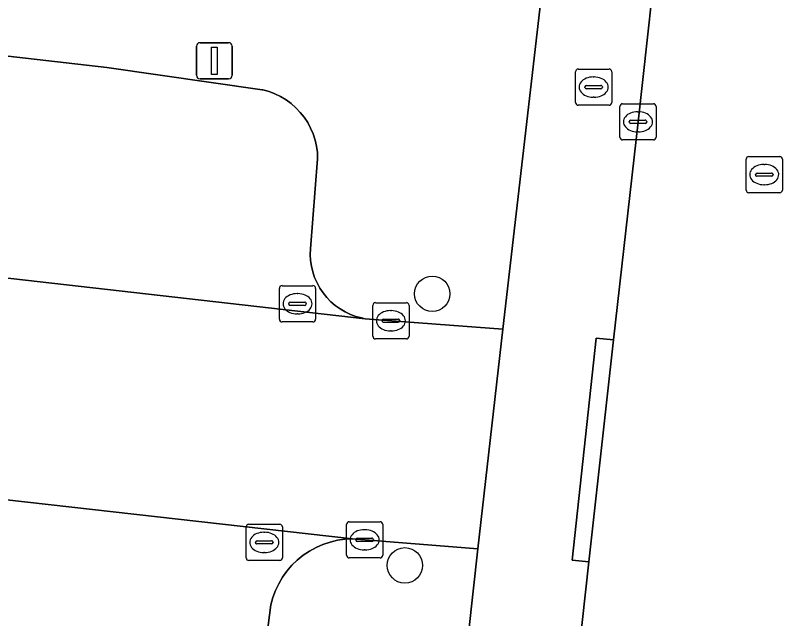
# Model space of a CAD drawing. Extents: x 161928 to 163071, y 386474 to 387428.
# Drawn here: x 162820.46 to 162841.8, y 387202.45 to 387219.1 of the extents above; entities that cross this region are included whole.
import ezdxf

# ---------------------------------------------------------------- set-up
doc = ezdxf.new("R2010")
doc.units = 0
for name, color, linetype in [('IMGEO_Boom', 7, 'Continuous'), ('IMGEO_Brandkraan', 7, 'Continuous'), ('IMGEO_Kolk', 7, 'Continuous'), ('IMGEO_Lichtmast', 7, 'Continuous'), ('IMGEO_Parkeervlak_open', 7, 'Continuous'), ('IMGEO_Rijbaan_lokaal_open', 7, 'Continuous'), ('IMGEO_Rioolput', 7, 'Continuous'), ('IMGEO_Voetpad_open', 7, 'Continuous')]:
    doc.layers.add(name, color=color, linetype=linetype)

msp = doc.modelspace()

# ---------------------------------------------------------------- linework, layer by layer
at = {"layer": 'IMGEO_Boom'}
for centre in [(162831.98, 387211.414), (162831.223, 387203.916)]:
    msp.add_circle(centre, 0.489, dxfattribs=at)
at = {"layer": 'IMGEO_Brandkraan'}
for p, q in [((162835.939, 387216.694), (162835.939, 387217.546)), ((162836.014, 387217.62), (162836.866, 387217.62)), ((162836.94, 387217.546), (162836.94, 387216.694)), ((162836.427, 387217.4), (162836.452, 387217.4)), ((162836.198, 387217.114), (162836.198, 387217.126)), ((162836.636, 387217.077), (162836.238, 387217.077)), ((162836.241, 387217.163), (162836.639, 387217.163)), ((162836.682, 387217.126), (162836.682, 387217.114)), ((162836.45, 387216.84), (162836.425, 387216.84)), ((162836.866, 387216.62), (162836.014, 387216.62))]:
    msp.add_line(p, q, dxfattribs=at)
for points in [[(162835.939, 387216.694), (162835.939, 387217.546)], [(162836.014, 387217.62), (162836.866, 387217.62)], [(162836.94, 387217.546), (162836.94, 387216.694)], [(162836.866, 387216.62), (162836.014, 387216.62)]]:
    msp.add_lwpolyline(points, dxfattribs=at)
for centre, radius, start, end in [((162836.016, 387217.544), 0.0765, 91.552, 178.448), ((162836.016, 387217.544), 0.0765, 91.552, 178.448), ((162836.864, 387217.544), 0.0765, 1.552, 88.448), ((162836.864, 387217.544), 0.0765, 1.552, 88.448), ((162836.238, 387217.123), 0.0403, 85.8775, 175.7526), ((162836.235, 387217.113), 0.0366, 178.938, 274.7102), ((162836.639, 387217.12), 0.043, 264.8664, 352.4533), ((162836.643, 387217.125), 0.0386, 1.7309, 96.639), ((162836.016, 387216.696), 0.0765, 181.552, 268.448), ((162836.016, 387216.696), 0.0765, 181.552, 268.448), ((162836.864, 387216.696), 0.0765, 271.552, 358.448), ((162836.864, 387216.696), 0.0765, 271.552, 358.448)]:
    msp.add_arc(centre, radius, start, end, dxfattribs=at)
for centre, major_axis, ratio, start_param, end_param in [((162836.426, 387217.12), (-0.387, 0.002), 0.722429, 4.712389, 7.853982), ((162836.451, 387217.12), (-0.39, 0.002), 0.717154, 1.570796, 4.712389)]:
    msp.add_ellipse(centre, major_axis=major_axis, ratio=ratio, start_param=start_param, end_param=end_param, dxfattribs=at)
at = {"layer": 'IMGEO_Kolk'}
for p, q in [((162837.164, 387215.736), (162837.164, 387216.588)), ((162837.239, 387216.662), (162838.091, 387216.662)), ((162838.165, 387216.588), (162838.165, 387215.736)), ((162837.652, 387216.442), (162837.677, 387216.442)), ((162837.423, 387216.156), (162837.423, 387216.168)), ((162837.466, 387216.205), (162837.864, 387216.205)), ((162837.907, 387216.168), (162837.907, 387216.156)), ((162837.861, 387216.119), (162837.463, 387216.119)), ((162837.675, 387215.882), (162837.65, 387215.882)), ((162838.091, 387215.662), (162837.239, 387215.662)), ((162827.757, 387210.712), (162827.757, 387211.564)), ((162827.832, 387211.638), (162828.684, 387211.638)), ((162828.758, 387211.564), (162828.758, 387210.712)), ((162828.245, 387211.418), (162828.27, 387211.418)), ((162828.016, 387211.132), (162828.016, 387211.144)), ((162828.454, 387211.095), (162828.056, 387211.095)), ((162828.059, 387211.181), (162828.457, 387211.181)), ((162828.5, 387211.144), (162828.5, 387211.132)), ((162830.337, 387210.243), (162830.337, 387211.095)), ((162830.412, 387211.169), (162831.264, 387211.169)), ((162831.338, 387211.095), (162831.338, 387210.243)), ((162828.268, 387210.858), (162828.243, 387210.858)), ((162830.825, 387210.949), (162830.85, 387210.949)), ((162828.684, 387210.638), (162827.832, 387210.638)), ((162830.596, 387210.663), (162830.596, 387210.675)), ((162831.034, 387210.626), (162830.636, 387210.626)), ((162830.639, 387210.712), (162831.037, 387210.712)), ((162831.08, 387210.675), (162831.08, 387210.663)), ((162830.848, 387210.389), (162830.823, 387210.389)), ((162831.264, 387210.169), (162830.412, 387210.169)), ((162826.913, 387205.05), (162827.765, 387205.05)), ((162829.611, 387204.196), (162829.611, 387205.048)), ((162829.686, 387205.122), (162830.538, 387205.122)), ((162830.612, 387205.048), (162830.612, 387204.196)), ((162826.838, 387204.124), (162826.838, 387204.976)), ((162827.326, 387204.83), (162827.351, 387204.83)), ((162827.839, 387204.976), (162827.839, 387204.124)), ((162830.099, 387204.902), (162830.124, 387204.902)), ((162829.87, 387204.616), (162829.87, 387204.628)), ((162829.913, 387204.665), (162830.311, 387204.665)), ((162830.354, 387204.628), (162830.354, 387204.616)), ((162827.097, 387204.544), (162827.097, 387204.556)), ((162827.535, 387204.507), (162827.137, 387204.507)), ((162827.14, 387204.593), (162827.538, 387204.593)), ((162827.581, 387204.556), (162827.581, 387204.544)), ((162830.308, 387204.579), (162829.91, 387204.579)), ((162827.349, 387204.27), (162827.324, 387204.27)), ((162830.122, 387204.342), (162830.097, 387204.342)), ((162827.765, 387204.05), (162826.913, 387204.05)), ((162830.538, 387204.122), (162829.686, 387204.122))]:
    msp.add_line(p, q, dxfattribs=at)
for points in [[(162837.164, 387215.736), (162837.164, 387216.588)], [(162837.239, 387216.662), (162838.091, 387216.662)], [(162838.165, 387216.588), (162838.165, 387215.736)], [(162838.091, 387215.662), (162837.239, 387215.662)], [(162827.757, 387210.712), (162827.757, 387211.564)], [(162827.832, 387211.638), (162828.684, 387211.638)], [(162828.758, 387211.564), (162828.758, 387210.712)], [(162830.337, 387210.243), (162830.337, 387211.095)], [(162830.412, 387211.169), (162831.264, 387211.169)], [(162831.338, 387211.095), (162831.338, 387210.243)], [(162828.684, 387210.638), (162827.832, 387210.638)], [(162831.264, 387210.169), (162830.412, 387210.169)], [(162826.913, 387205.05), (162827.765, 387205.05)], [(162829.611, 387204.196), (162829.611, 387205.048)], [(162829.686, 387205.122), (162830.538, 387205.122)], [(162830.612, 387205.048), (162830.612, 387204.196)], [(162826.838, 387204.124), (162826.838, 387204.976)], [(162827.839, 387204.976), (162827.839, 387204.124)], [(162827.765, 387204.05), (162826.913, 387204.05)], [(162830.538, 387204.122), (162829.686, 387204.122)]]:
    msp.add_lwpolyline(points, dxfattribs=at)
for centre, radius, start, end in [((162837.241, 387216.586), 0.0765, 91.552, 178.448), ((162837.241, 387216.586), 0.0765, 91.552, 178.448), ((162838.089, 387216.586), 0.0765, 1.552, 88.448), ((162838.089, 387216.586), 0.0765, 1.552, 88.448), ((162837.463, 387216.165), 0.0403, 85.8775, 175.7526), ((162837.46, 387216.155), 0.0366, 178.938, 274.7102), ((162837.864, 387216.162), 0.043, 264.8664, 352.4533), ((162837.868, 387216.167), 0.0386, 1.7309, 96.639), ((162837.241, 387215.738), 0.0765, 181.552, 268.448), ((162837.241, 387215.738), 0.0765, 181.552, 268.448), ((162838.089, 387215.738), 0.0765, 271.552, 358.448), ((162838.089, 387215.738), 0.0765, 271.552, 358.448), ((162827.834, 387211.562), 0.0765, 91.552, 178.448), ((162827.834, 387211.562), 0.0765, 91.552, 178.448), ((162828.682, 387211.562), 0.0765, 1.552, 88.448), ((162828.682, 387211.562), 0.0765, 1.552, 88.448), ((162828.056, 387211.141), 0.0403, 85.8775, 175.7526), ((162828.053, 387211.131), 0.0366, 178.938, 274.7102), ((162828.457, 387211.138), 0.043, 264.8664, 352.4533), ((162828.461, 387211.143), 0.0386, 1.7309, 96.639), ((162830.414, 387211.093), 0.0765, 91.552, 178.448), ((162830.414, 387211.093), 0.0765, 91.552, 178.448), ((162831.262, 387211.093), 0.0765, 1.552, 88.448), ((162831.262, 387211.093), 0.0765, 1.552, 88.448), ((162827.834, 387210.714), 0.0765, 181.552, 268.448), ((162827.834, 387210.714), 0.0765, 181.552, 268.448), ((162828.682, 387210.714), 0.0765, 271.552, 358.448), ((162828.682, 387210.714), 0.0765, 271.552, 358.448), ((162830.636, 387210.672), 0.0403, 85.8775, 175.7526), ((162830.633, 387210.662), 0.0366, 178.938, 274.7102), ((162831.037, 387210.669), 0.043, 264.8664, 352.4533), ((162831.041, 387210.674), 0.0386, 1.7309, 96.639), ((162830.414, 387210.245), 0.0765, 181.552, 268.448), ((162830.414, 387210.245), 0.0765, 181.552, 268.448), ((162831.262, 387210.245), 0.0765, 271.552, 358.448), ((162831.262, 387210.245), 0.0765, 271.552, 358.448), ((162826.915, 387204.974), 0.0765, 91.552, 178.448), ((162826.915, 387204.974), 0.0765, 91.552, 178.448), ((162827.763, 387204.974), 0.0765, 1.552, 88.448), ((162827.763, 387204.974), 0.0765, 1.552, 88.448), ((162829.688, 387205.046), 0.0765, 91.552, 178.448), ((162829.688, 387205.046), 0.0765, 91.552, 178.448), ((162830.536, 387205.046), 0.0765, 1.552, 88.448), ((162830.536, 387205.046), 0.0765, 1.552, 88.448), ((162829.91, 387204.625), 0.0403, 85.8775, 175.7526), ((162830.315, 387204.627), 0.0386, 1.7309, 96.639), ((162827.137, 387204.553), 0.0403, 85.8775, 175.7526), ((162827.134, 387204.543), 0.0366, 178.938, 274.7102), ((162827.538, 387204.55), 0.043, 264.8664, 352.4533), ((162827.542, 387204.555), 0.0386, 1.7309, 96.639), ((162829.907, 387204.615), 0.0366, 178.938, 274.7102), ((162830.311, 387204.622), 0.043, 264.8664, 352.4533), ((162829.688, 387204.198), 0.0765, 181.552, 268.448), ((162829.688, 387204.198), 0.0765, 181.552, 268.448), ((162830.536, 387204.198), 0.0765, 271.552, 358.448), ((162830.536, 387204.198), 0.0765, 271.552, 358.448), ((162826.915, 387204.126), 0.0765, 181.552, 268.448), ((162826.915, 387204.126), 0.0765, 181.552, 268.448), ((162827.763, 387204.126), 0.0765, 271.552, 358.448), ((162827.763, 387204.126), 0.0765, 271.552, 358.448)]:
    msp.add_arc(centre, radius, start, end, dxfattribs=at)
for centre, major_axis, ratio, start_param, end_param in [((162837.651, 387216.162), (-0.387, 0.002), 0.722429, 4.712389, 7.853982), ((162837.676, 387216.162), (-0.39, 0.002), 0.717154, 1.570796, 4.712389), ((162828.244, 387211.138), (-0.387, 0.002), 0.722429, 4.712389, 7.853982), ((162828.269, 387211.138), (-0.39, 0.002), 0.717154, 1.570796, 4.712389), ((162830.824, 387210.669), (-0.387, 0.002), 0.722429, 4.712389, 7.853982), ((162830.849, 387210.669), (-0.39, 0.002), 0.717154, 1.570796, 4.712389), ((162827.325, 387204.55), (-0.387, 0.002), 0.722429, 4.712389, 7.853982), ((162827.35, 387204.55), (-0.39, 0.002), 0.717154, 1.570796, 4.712389), ((162830.098, 387204.622), (-0.387, 0.002), 0.722429, 4.712389, 7.853982), ((162830.123, 387204.622), (-0.39, 0.002), 0.717154, 1.570796, 4.712389)]:
    msp.add_ellipse(centre, major_axis=major_axis, ratio=ratio, start_param=start_param, end_param=end_param, dxfattribs=at)
at = {"layer": 'IMGEO_Lichtmast'}
for p, q in [((162825.563, 387218.346), (162826.353, 387218.346)), ((162826.353, 387218.346), (162825.563, 387218.346)), ((162825.463, 387217.446), (162825.463, 387218.246)), ((162825.463, 387218.246), (162825.463, 387217.446)), ((162826.453, 387218.246), (162826.453, 387217.446)), ((162826.453, 387217.446), (162826.453, 387218.246)), ((162826.353, 387217.346), (162825.563, 387217.346)), ((162825.563, 387217.346), (162826.353, 387217.346))]:
    msp.add_line(p, q, dxfattribs=at)
msp.add_lwpolyline([(162825.883, 387218.221), (162826.033, 387218.221), (162826.033, 387217.471), (162825.883, 387217.471), (162825.883, 387218.221)], dxfattribs=at)
for centre, start, end in [((162825.563, 387218.246), 90, 180), ((162825.563, 387218.246), 90, 180), ((162826.353, 387218.246), 0, 90), ((162826.353, 387218.246), 360, 90), ((162825.563, 387217.446), 180, 270), ((162825.563, 387217.446), 180, 270), ((162826.353, 387217.446), 270, 0), ((162826.353, 387217.446), 270, 0)]:
    msp.add_arc(centre, 0.1, start, end, dxfattribs=at)
at = {"layer": 'IMGEO_Parkeervlak_open'}
for points in [[(162800.425, 387214.096), (162830.129, 387210.727), (162830.029, 387210.746), (162829.872, 387210.789), (162829.72, 387210.845), (162829.574, 387210.914), (162829.434, 387210.996), (162829.302, 387211.09), (162829.179, 387211.196), (162829.066, 387211.312), (162828.964, 387211.438), (162828.874, 387211.573), (162828.796, 387211.715), (162828.731, 387211.863), (162828.679, 387212.017), (162828.642, 387212.175), (162828.618, 387212.335), (162828.609, 387212.497), (162828.615, 387212.659), (162828.813, 387215.142), (162828.805, 387215.316), (162828.782, 387215.49), (162828.743, 387215.66), (162828.689, 387215.826), (162828.62, 387215.987), (162828.538, 387216.141), (162828.442, 387216.286), (162828.333, 387216.423), (162828.213, 387216.55), (162828.081, 387216.665), (162827.94, 387216.768), (162827.791, 387216.858), (162827.634, 387216.934), (162827.47, 387216.996), (162827.302, 387217.043), (162827.277, 387217.049), (162822.986, 387217.665), (162802.919, 387219.972)], [(162827.267, 387200.901), (162827.521, 387202.826), (162827.575, 387203.027), (162827.648, 387203.222), (162827.737, 387203.411), (162827.843, 387203.591), (162827.965, 387203.76), (162828.101, 387203.918), (162828.251, 387204.063), (162828.413, 387204.195), (162828.587, 387204.311), (162828.77, 387204.411), (162828.961, 387204.495), (162829.159, 387204.561), (162829.362, 387204.609), (162829.569, 387204.639), (162829.777, 387204.65), (162799.727, 387208.037)]]:
    msp.add_lwpolyline(points, dxfattribs=at)
at = {"layer": 'IMGEO_Rijbaan_lokaal_open'}
msp.add_lwpolyline([(162849.472, 387320.284), (162848.124, 387308.553), (162847.672, 387304.643), (162846.834, 387297.386), (162841.436, 387250), (162840.653, 387242.992), (162840.304, 387239.87), (162840.225, 387239.155), (162838.308, 387221.928), (162837.666, 387216.162), (162836.99, 387210.145), (162836.306, 387204.014), (162835.571, 387197.313), (162834.54, 387188.116), (162841.421, 387187.306), (162842.374, 387195.696), (162844.855, 387216.204), (162845.568, 387221.889), (162846.274, 387228.508), (162847.414, 387238.689), (162847.838, 387242.469), (162848.681, 387250), (162849.639, 387258.908)], dxfattribs=at)
msp.add_lwpolyline([(162800.425, 387214.096), (162800.039, 387210.742), (162799.727, 387208.037), (162829.777, 387204.65), (162833.242, 387204.377), (162833.926, 387210.437), (162830.129, 387210.727)], close=True, dxfattribs=at)
at = {"layer": 'IMGEO_Rioolput'}
for p, q in [((162840.653, 387214.279), (162840.653, 387215.131)), ((162840.728, 387215.205), (162841.58, 387215.205)), ((162841.654, 387215.131), (162841.654, 387214.279)), ((162841.141, 387214.985), (162841.166, 387214.985)), ((162840.912, 387214.699), (162840.912, 387214.711)), ((162841.35, 387214.662), (162840.952, 387214.662)), ((162840.955, 387214.748), (162841.353, 387214.748)), ((162841.396, 387214.711), (162841.396, 387214.699)), ((162841.164, 387214.425), (162841.139, 387214.425)), ((162841.58, 387214.205), (162840.728, 387214.205))]:
    msp.add_line(p, q, dxfattribs=at)
for points in [[(162840.653, 387214.279), (162840.653, 387215.131)], [(162840.728, 387215.205), (162841.58, 387215.205)], [(162841.654, 387215.131), (162841.654, 387214.279)], [(162841.58, 387214.205), (162840.728, 387214.205)]]:
    msp.add_lwpolyline(points, dxfattribs=at)
for centre, radius, start, end in [((162840.73, 387215.129), 0.0765, 91.552, 178.448), ((162840.73, 387215.129), 0.0765, 91.552, 178.448), ((162841.578, 387215.129), 0.0765, 1.552, 88.448), ((162841.578, 387215.129), 0.0765, 1.552, 88.448), ((162840.952, 387214.708), 0.0403, 85.8775, 175.7526), ((162840.949, 387214.698), 0.0366, 178.938, 274.7102), ((162841.353, 387214.705), 0.043, 264.8664, 352.4533), ((162841.357, 387214.71), 0.0386, 1.7309, 96.639), ((162840.73, 387214.281), 0.0765, 181.552, 268.448), ((162840.73, 387214.281), 0.0765, 181.552, 268.448), ((162841.578, 387214.281), 0.0765, 271.552, 358.448), ((162841.578, 387214.281), 0.0765, 271.552, 358.448)]:
    msp.add_arc(centre, radius, start, end, dxfattribs=at)
for centre, major_axis, ratio, start_param, end_param in [((162841.14, 387214.705), (-0.387, 0.002), 0.722429, 4.712389, 7.853982), ((162841.165, 387214.705), (-0.39, 0.002), 0.717154, 1.570796, 4.712389)]:
    msp.add_ellipse(centre, major_axis=major_axis, ratio=ratio, start_param=start_param, end_param=end_param, dxfattribs=at)
at = {"layer": 'IMGEO_Voetpad_open'}
for points in [[(162828.711, 387136.523), (162832.59, 387170.7), (162832.764, 387172.261), (162832.271, 387172.314), (162832.736, 387176.396), (162833.22, 387176.344), (162833.351, 387177.374), (162834.249, 387185.468), (162834.54, 387188.116), (162835.571, 387197.313), (162836.306, 387204.014), (162835.845, 387204.06), (162836.513, 387210.193), (162836.99, 387210.145), (162837.666, 387216.162), (162838.308, 387221.928)], [(162802.919, 387219.972), (162822.986, 387217.665), (162827.277, 387217.049), (162827.302, 387217.043), (162827.47, 387216.996), (162827.634, 387216.934), (162827.791, 387216.858), (162827.94, 387216.768), (162828.081, 387216.665), (162828.213, 387216.55), (162828.333, 387216.423), (162828.442, 387216.286), (162828.538, 387216.141), (162828.62, 387215.987), (162828.689, 387215.826), (162828.743, 387215.66), (162828.782, 387215.49), (162828.805, 387215.316), (162828.813, 387215.142), (162828.615, 387212.659), (162828.609, 387212.497), (162828.618, 387212.335), (162828.642, 387212.175), (162828.679, 387212.017), (162828.731, 387211.863), (162828.796, 387211.715), (162828.874, 387211.573), (162828.964, 387211.438), (162829.066, 387211.312), (162829.179, 387211.196), (162829.302, 387211.09), (162829.434, 387210.996), (162829.574, 387210.914), (162829.72, 387210.845), (162829.872, 387210.789), (162830.029, 387210.746), (162830.129, 387210.727), (162833.926, 387210.437), (162835.249, 387221.832)], [(162835.249, 387221.832), (162833.926, 387210.437), (162833.242, 387204.377), (162831.944, 387192.6), (162831.818, 387192.599), (162831.181, 387187.066), (162831.314, 387187.051), (162829.711, 387172.682), (162829.534, 387171.1), (162821.153, 387095.983)], [(162831.944, 387192.6), (162833.242, 387204.377), (162829.777, 387204.65), (162829.569, 387204.639), (162829.362, 387204.609), (162829.159, 387204.561), (162828.961, 387204.495), (162828.77, 387204.411), (162828.587, 387204.311), (162828.413, 387204.195), (162828.251, 387204.063), (162828.101, 387203.918), (162827.965, 387203.76), (162827.843, 387203.591), (162827.737, 387203.411), (162827.648, 387203.222), (162827.575, 387203.027), (162827.521, 387202.826), (162827.267, 387200.901)]]:
    msp.add_lwpolyline(points, dxfattribs=at)
msp.add_lwpolyline([(162836.306, 387204.014), (162836.99, 387210.145), (162836.513, 387210.193), (162835.845, 387204.06)], close=True, dxfattribs=at)

doc.saveas('drawing.dxf')
